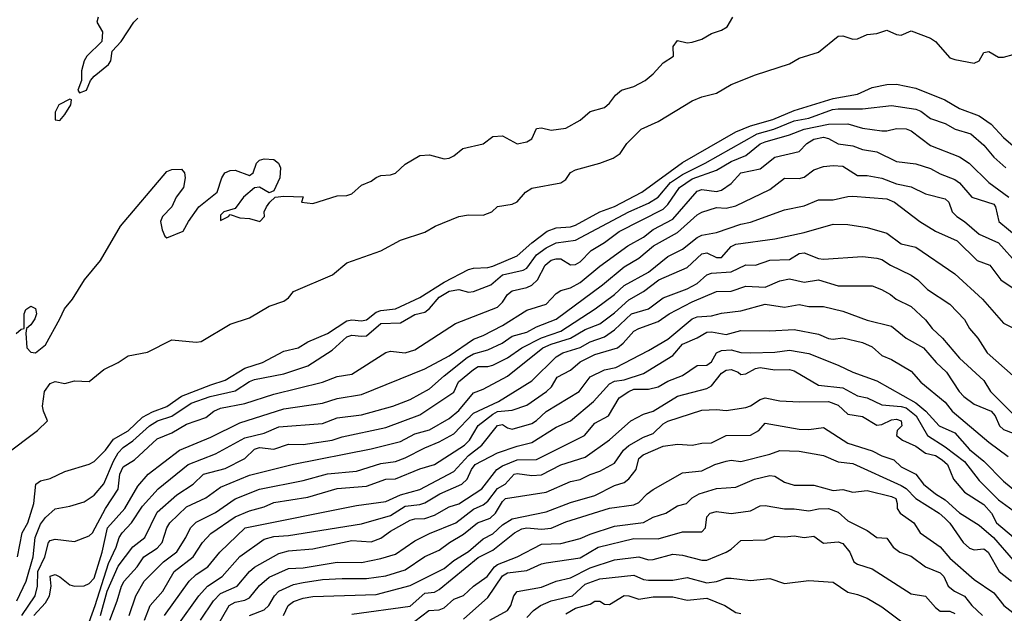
# Model space of a CAD drawing. Header units: metres. Extents: x -46681 to -43747, y -240911 to -237677.
# Tile 512 of 656: x -46500 to -46399, y -239080 to -239019. Entities that reach past the tile are written whole.
import ezdxf

# ---------------------------------------------------------------- set-up
doc = ezdxf.new("R2010")
doc.units = ezdxf.units.M
doc.layers.add('CONTOUR_INDEX', color=1, linetype='Continuous')
doc.layers.add('CONTOUR_INTER', color=3, linetype='Continuous')

msp = doc.modelspace()

# ---------------------------------------------------------------- linework, layer by layer
at = {"layer": 'CONTOUR_INDEX'}
for points, elevation in [([(-46500.03, -239079.02), (-46499.06, -239077.02), (-46498.35, -239074.52), (-46498.16, -239072.52), (-46497.6, -239071.16), (-46497.1, -239070.45), (-46496.1, -239069.56), (-46494.6, -239069.29), (-46493.1, -239068.84), (-46492.1, -239068.18), (-46491.1, -239066.99), (-46490.1, -239064.65), (-46489.6, -239063.81), (-46489.1, -239063.27), (-46488.1, -239062.58), (-46486.41, -239061.02), (-46485.57, -239060.52), (-46484.1, -239060.03), (-46482.1, -239058.72), (-46480.17, -239058.02), (-46477.6, -239057.45), (-46476.1, -239056.46), (-46475.6, -239056.27), (-46472.6, -239055.7), (-46470.1, -239054.85), (-46467.6, -239053.25), (-46466.1, -239051.9), (-46465.6, -239051.72), (-46464.6, -239051.83), (-46464.1, -239051.77), (-46462.6, -239050.52), (-46460.6, -239050.43), (-46459.1, -239049.58), (-46458.1, -239049.33), (-46457.6, -239048.98), (-46456.6, -239047.82), (-46455.6, -239047.2), (-46454.6, -239047.03), (-46453.6, -239047.28), (-46453.1, -239047.22), (-46451.3, -239046.52), (-46450.1, -239045.52), (-46447.97, -239045.02), (-46447.6, -239044.82), (-46446.6, -239043.46), (-46445.6, -239042.73), (-46444.6, -239042.22), (-46442.6, -239041.93), (-46437.1, -239039.04), (-46435.1, -239038.14), (-46434.1, -239037.51), (-46432.82, -239036.02), (-46431.6, -239035.18), (-46429.27, -239034.02), (-46423.93, -239031.02), (-46422.19, -239030.52), (-46420.1, -239029.69), (-46418.6, -239029.41), (-46416.19, -239028.52), (-46415.6, -239028.44), (-46413.1, -239028.43), (-46410.1, -239028.1), (-46407.6, -239028.46), (-46407.1, -239028.67), (-46406.1, -239029.44), (-46404.6, -239029.94), (-46403.55, -239030.52), (-46401.96, -239031.02), (-46400.6, -239032.19), (-46399.6, -239033.41), (-46398.34, -239034.52)], 75), ([(-46490.48, -239081.02), (-46489.71, -239079.02), (-46489.28, -239077.52), (-46489.01, -239077.02), (-46487.67, -239075.52), (-46486.98, -239074.52), (-46485.6, -239073.6), (-46485.1, -239073.04), (-46484.61, -239071.52), (-46484.3, -239071.02), (-46482.6, -239069.37), (-46480.6, -239068.43), (-46479.1, -239067.34), (-46476.1, -239066.1), (-46471.6, -239064.96), (-46463.6, -239063.41), (-46460.6, -239062.64), (-46459.1, -239061.86), (-46457.6, -239061.45), (-46455.6, -239060.28), (-46454.6, -239059.46), (-46453.1, -239057.63), (-46452.1, -239057.25), (-46449.6, -239055.94), (-46445.97, -239053.02), (-46445.1, -239052.62), (-46443.1, -239052.03), (-46441.6, -239051.13), (-46440.1, -239050.54), (-46438.6, -239049.41), (-46437.1, -239048.08), (-46435.6, -239047.23), (-46434.04, -239046.02), (-46431.1, -239044.76), (-46429.6, -239043.35), (-46429.1, -239043.24), (-46428.1, -239043.71), (-46427.6, -239043.74), (-46426.6, -239042.59), (-46426.1, -239042.34), (-46422.1, -239041.81), (-46419.1, -239041.17), (-46416.1, -239040.31), (-46414.6, -239040.32), (-46412.6, -239040.63), (-46410.6, -239041.23), (-46409.1, -239042.31), (-46407.6, -239042.66), (-46403.6, -239045.41), (-46400.76, -239048.02), (-46398.6, -239050.47), (-46397.5, -239051.02)], 80), ([(-46481.15, -239081.02), (-46479.83, -239079.02), (-46479.1, -239078.27), (-46477.38, -239077.52), (-46476.13, -239076.02), (-46475.6, -239075.55), (-46473.1, -239074.15), (-46472.1, -239073.88), (-46469.6, -239073.68), (-46465.6, -239072.83), (-46463.6, -239072.97), (-46462.6, -239072.59), (-46461.6, -239071.87), (-46459.6, -239070.73), (-46459.1, -239070.58), (-46458.1, -239070.55), (-46457.1, -239070.23), (-46455.6, -239069.35), (-46454.6, -239069.05), (-46452.21, -239067.52), (-46450.68, -239065.52), (-46450.1, -239065.15), (-46448.6, -239064.52), (-46446.6, -239064.49), (-46441.67, -239062.02), (-46440.6, -239060.76), (-46439.19, -239060.02), (-46438.1, -239058.17), (-46437.12, -239057.52), (-46436.6, -239057.28), (-46435.1, -239057.26), (-46434.11, -239057.02), (-46433.1, -239056.44), (-46431.6, -239055.85), (-46430.1, -239054.84), (-46429.1, -239054.78), (-46428.6, -239054.44), (-46428.09, -239053.52), (-46427.6, -239053.28), (-46426.6, -239053.22), (-46425.6, -239053.5), (-46424.6, -239053.54), (-46422.1, -239053.46), (-46420.6, -239053.26), (-46418.6, -239053.6), (-46415.6, -239054.79), (-46414.1, -239055.53), (-46411.6, -239056.4), (-46407.6, -239058.68), (-46406.59, -239059.52), (-46405.2, -239061.02), (-46403.6, -239061.74), (-46402.1, -239063.46), (-46400.6, -239064.68), (-46398.6, -239066.74), (-46395.81, -239069.02)], 85), ([(-46459.1, -239081.11), (-46457.68, -239080.02), (-46456.6, -239079.94), (-46456.1, -239079.76), (-46455.1, -239078.87), (-46454.1, -239078.49), (-46453.1, -239077.53), (-46451.69, -239076.52), (-46450.93, -239075.52), (-46450.6, -239075.29), (-46448.61, -239074.52), (-46446.1, -239073.2), (-46444.1, -239073.12), (-46442.1, -239072.63), (-46441.1, -239072.17), (-46438.6, -239071.35), (-46435.6, -239070.99), (-46434.6, -239070.43), (-46433.31, -239070.02), (-46432.1, -239069.27), (-46431.2, -239069.02), (-46430.6, -239068.43), (-46429.89, -239068.02), (-46428.1, -239067.49), (-46426.1, -239067.34), (-46424.21, -239066.52), (-46422.6, -239066.13), (-46422.1, -239066.22), (-46421.1, -239066.82), (-46420.1, -239067.14), (-46418.1, -239067.13), (-46416.1, -239067.67), (-46415.1, -239067.58), (-46414.1, -239067.87), (-46412.6, -239067.7), (-46410.1, -239068.29), (-46409.65, -239068.52), (-46409.51, -239069.02), (-46409.54, -239069.52), (-46409.23, -239070.02), (-46407.82, -239071.02), (-46407.16, -239072.02), (-46405.1, -239073.49), (-46404.1, -239074.63), (-46401.6, -239076.83), (-46399.6, -239078.2), (-46398.55, -239079.52), (-46395.6, -239081.82)], 90)]:
    msp.add_lwpolyline(points, dxfattribs=dict(at, elevation=elevation))
at = {"layer": 'CONTOUR_INTER'}
for points, elevation in [([(-46500.1, -239051.54), (-46499.6, -239051.11), (-46499.29, -239051.02), (-46499.27, -239049.52), (-46499.1, -239049.08), (-46498.6, -239048.74), (-46498.1, -239048.98), (-46498.03, -239049.52), (-46498.19, -239050.02), (-46498.6, -239050.65), (-46499.04, -239051.02), (-46499.12, -239051.52), (-46499.02, -239053.02), (-46498.6, -239053.47), (-46498.1, -239053.53), (-46497.1, -239052.7), (-46495.6, -239050.04), (-46495.15, -239049.02), (-46494.3, -239048.02), (-46493.09, -239046.02), (-46491.45, -239044.02), (-46489.36, -239040.52), (-46484.6, -239034.88), (-46484.1, -239034.69), (-46483.1, -239034.66), (-46482.8, -239035.02), (-46482.72, -239035.52), (-46482.89, -239036.52), (-46483.67, -239037.52), (-46484.1, -239038.52), (-46485.06, -239039.52), (-46485.28, -239040.02), (-46485.1, -239040.88), (-46484.81, -239041.52), (-46484.6, -239041.72), (-46482.92, -239041.02), (-46482.4, -239040.02), (-46481.33, -239038.52), (-46479.44, -239037.02), (-46478.97, -239035.52), (-46478.66, -239035.02), (-46478.1, -239034.78), (-46477.6, -239034.76), (-46476.1, -239035.31), (-46475.73, -239035.02), (-46475.4, -239034.02), (-46475.1, -239033.73), (-46474.6, -239033.58), (-46473.6, -239033.65), (-46473.12, -239034.02), (-46472.94, -239034.52), (-46472.98, -239035.52), (-46473.6, -239036.86), (-46474.1, -239037.08), (-46475.1, -239036.48), (-46475.6, -239036.56), (-46476.73, -239037.52), (-46477.6, -239038.7), (-46478.74, -239039.02), (-46479.1, -239039.39), (-46479.1, -239039.91), (-46478.26, -239039.52), (-46478.1, -239039.3), (-46477.1, -239039.65), (-46476.1, -239039.73), (-46475.05, -239040.02), (-46474.57, -239039.52), (-46474.62, -239039.02), (-46474.35, -239038.52), (-46474.01, -239038.02), (-46473.46, -239037.52), (-46472.6, -239037.42), (-46470.6, -239037.5), (-46470.76, -239038.02), (-46469.6, -239038.19), (-46467.1, -239037.38), (-46466.1, -239037.36), (-46465.6, -239037.19), (-46464.6, -239036.3), (-46463.6, -239035.89), (-46463.1, -239035.51), (-46462.6, -239035.3), (-46461.6, -239035.23), (-46461.1, -239035.05), (-46460.1, -239034.12), (-46458.6, -239033.24), (-46457.6, -239033.17), (-46456.1, -239033.57), (-46455.6, -239033.52), (-46455.1, -239033.26), (-46454.18, -239032.52), (-46452.1, -239032.03), (-46451.1, -239031.29), (-46450.1, -239031.22), (-46448.6, -239032.04), (-46447.6, -239031.84), (-46447.07, -239031.52), (-46446.6, -239030.45), (-46446.1, -239030.38), (-46445.1, -239030.64), (-46443.6, -239030.43), (-46442.1, -239029.59), (-46441.1, -239028.72), (-46439.6, -239028.29), (-46439.1, -239027.87), (-46438.47, -239027.02), (-46437.85, -239026.52), (-46436.6, -239026.15), (-46435.43, -239025.52), (-46434.6, -239024.85), (-46433.6, -239023.72), (-46432.53, -239023.02), (-46432.57, -239022.02), (-46432.1, -239021.41), (-46431.1, -239021.67), (-46430.6, -239021.6), (-46429.6, -239021.27), (-46428.6, -239020.68), (-46427.6, -239020.35), (-46427, -239020.02), (-46426.41, -239019.02)], 72), ([(-46491.67, -239019.02), (-46491.82, -239019.52), (-46491.24, -239020.52), (-46491.28, -239021.52), (-46492.84, -239023.02), (-46493.1, -239023.52), (-46493.38, -239024.52), (-46493.38, -239025.52), (-46493.77, -239026.52), (-46493.6, -239026.8), (-46492.86, -239026.52), (-46492.46, -239025.52), (-46492.1, -239025.08), (-46490.6, -239023.87), (-46490.37, -239023.52), (-46490.25, -239022.52), (-46489.32, -239021.52), (-46487.99, -239019.52), (-46487.6, -239019.12)], 71), ([(-46501.22, -239064.02), (-46497.92, -239061.52), (-46496.88, -239060.52), (-46497.31, -239059.52), (-46497.38, -239059.02), (-46497.18, -239057.52), (-46496.6, -239056.67), (-46496.1, -239056.49), (-46495.1, -239056.68), (-46494.1, -239056.39), (-46492.6, -239056.47), (-46491.1, -239055.23), (-46489.6, -239054.52), (-46488.6, -239053.82), (-46486.6, -239053.45), (-46484.1, -239052.2), (-46481.6, -239052.43), (-46481.1, -239052.35), (-46478.1, -239050.57), (-46476.1, -239049.94), (-46474.1, -239048.74), (-46472.6, -239048.23), (-46472.1, -239047.88), (-46471.6, -239047.23), (-46467.58, -239045.52), (-46466.1, -239044.28), (-46462.6, -239043.04), (-46460.6, -239041.96), (-46458.1, -239041.11), (-46457.03, -239040.52), (-46454.6, -239039.52), (-46453.6, -239039.34), (-46452.1, -239039.36), (-46451.21, -239039.02), (-46450.6, -239038.48), (-46449.1, -239038.25), (-46448.6, -239037.99), (-46447.75, -239037.02), (-46447.1, -239036.58), (-46444.1, -239036.04), (-46443.6, -239035.71), (-46443.1, -239035), (-46442.6, -239034.72), (-46440.08, -239034.02), (-46438.73, -239033.52), (-46438, -239033.02), (-46437.31, -239032.02), (-46435.86, -239030.52), (-46434.1, -239029.75), (-46430.6, -239027.62), (-46429.6, -239027.21), (-46428.1, -239026.83), (-46426.6, -239025.95), (-46424.1, -239024.93), (-46420.6, -239023.81), (-46419.6, -239023.23), (-46417.6, -239022.62), (-46415.6, -239020.97), (-46415.1, -239020.95), (-46414.1, -239021.28), (-46413.6, -239021.24), (-46412.6, -239020.8), (-46411.6, -239020.69), (-46410.6, -239020.35), (-46409.6, -239020.81), (-46409.1, -239020.85), (-46408.1, -239020.42), (-46406.1, -239021.17), (-46405.6, -239021.52), (-46404.1, -239023.18), (-46403.6, -239023.36), (-46401.6, -239023.74), (-46401.1, -239023.51), (-46400.6, -239022.65), (-46400.1, -239022.55), (-46399.1, -239023.14), (-46398.6, -239023.13), (-46397.6, -239022.86)], 73), ([(-46499.96, -239074.52), (-46499.48, -239072.02), (-46498.92, -239071.02), (-46498.3, -239069.02), (-46498.07, -239067.02), (-46497.6, -239066.69), (-46496.6, -239066.44), (-46495.1, -239065.74), (-46492.6, -239064.99), (-46492.1, -239064.69), (-46490.93, -239063.52), (-46490.1, -239062.4), (-46488.6, -239061.56), (-46487.1, -239060.13), (-46486.1, -239059.6), (-46484.6, -239059.06), (-46483.1, -239057.99), (-46480.1, -239056.81), (-46478.6, -239056.35), (-46476.6, -239055.1), (-46474.78, -239054.52), (-46472.6, -239053.37), (-46471.1, -239053.02), (-46470.1, -239052.38), (-46468.1, -239051.55), (-46466.1, -239050.23), (-46465.6, -239050.14), (-46464.6, -239050.25), (-46464.1, -239050.15), (-46463.1, -239049.36), (-46462.6, -239049.16), (-46461.1, -239049.02), (-46458.6, -239047.85), (-46456.1, -239046.26), (-46453.6, -239044.97), (-46453.1, -239044.82), (-46451.6, -239044.74), (-46451.1, -239044.61), (-46448.6, -239043.57), (-46447.1, -239042.23), (-46445.5, -239041.02), (-46444.6, -239040.68), (-46443.1, -239040.57), (-46442.6, -239040.4), (-46440.1, -239039.04), (-46438.6, -239038.49), (-46435.78, -239037.02), (-46431.6, -239033.95), (-46426.1, -239030.81), (-46424.6, -239030.2), (-46422.31, -239029.52), (-46420.1, -239028.6), (-46416.1, -239027.39), (-46413.6, -239026.94), (-46412.1, -239026.26), (-46410.6, -239025.93), (-46409.6, -239025.9), (-46407.6, -239026.3), (-46404.63, -239027.52), (-46403.1, -239028.4), (-46401.1, -239029.17), (-46399.87, -239030.02), (-46398.6, -239031.39), (-46397.6, -239032.25)], 74), ([(-46494.6, -239027.45), (-46495.72, -239028.02), (-46496.1, -239028.77), (-46496.1, -239029.58), (-46495.6, -239029.63), (-46495.1, -239029.03), (-46494.48, -239028.02), (-46494.43, -239027.52), (-46494.6, -239027.45)], 71), ([(-46499.53, -239080.52), (-46498.15, -239078.52), (-46497.92, -239077.52), (-46497.88, -239076.02), (-46497.17, -239074.52), (-46496.79, -239073.02), (-46496.6, -239072.81), (-46496.1, -239072.68), (-46494.1, -239072.93), (-46492.6, -239072.34), (-46492.27, -239072.02), (-46490.91, -239069.52), (-46489.6, -239067.55), (-46489.46, -239066.02), (-46489.1, -239065.25), (-46487.93, -239064.52), (-46485.6, -239062.37), (-46484.1, -239061.75), (-46482.6, -239060.86), (-46480.6, -239060.17), (-46479.77, -239059.52), (-46479.1, -239059.22), (-46476.6, -239058.74), (-46473.6, -239057.79), (-46468.6, -239056.56), (-46467.1, -239055.97), (-46465.6, -239055.71), (-46462.1, -239053.5), (-46461.6, -239053.35), (-46460.1, -239053.54), (-46459.1, -239053.23), (-46454.92, -239050.52), (-46450.6, -239048.84), (-46450.1, -239048.33), (-46449.58, -239047.52), (-46449.1, -239047.14), (-46447.6, -239046.8), (-46447.1, -239046.56), (-46446.51, -239046.02), (-46445.71, -239044.52), (-46445.1, -239044.01), (-46444.6, -239043.86), (-46444.1, -239043.88), (-46443.1, -239044.47), (-46442.6, -239044.45), (-46442.1, -239044.17), (-46440.97, -239043.02), (-46439.6, -239042.18), (-46438.1, -239041.06), (-46433.6, -239038.77), (-46433.1, -239038.29), (-46431.89, -239036.52), (-46430.6, -239035.65), (-46428.1, -239034.75), (-46426.6, -239033.87), (-46425.1, -239033.25), (-46423.6, -239032.05), (-46423.1, -239031.83), (-46420.6, -239031.1), (-46419.1, -239030.52), (-46416.6, -239030.01), (-46414.6, -239029.99), (-46413.1, -239030.44), (-46411.1, -239030.71), (-46410.6, -239030.7), (-46409.6, -239030.45), (-46408.6, -239030.48), (-46408.1, -239030.69), (-46406.1, -239032.21), (-46403.1, -239033.37), (-46402.13, -239034.02), (-46400.11, -239036.02), (-46398.06, -239037.52)], 76), ([(-46498.28, -239080.52), (-46497.1, -239079.25), (-46496.69, -239078.52), (-46496.5, -239077.52), (-46496.6, -239076.49), (-46496.1, -239076.31), (-46495.6, -239076.56), (-46494.6, -239077.38), (-46494.1, -239077.53), (-46493.1, -239077.5), (-46492.6, -239077.26), (-46492.1, -239076.69), (-46491.27, -239074.02), (-46490.7, -239071.52), (-46488.92, -239069.52), (-46487.6, -239067.23), (-46486.53, -239066.02), (-46483.31, -239063.52), (-46480.1, -239062.19), (-46477.1, -239060.71), (-46472.6, -239059.29), (-46468.6, -239058.69), (-46467.1, -239058.24), (-46464.6, -239057.81), (-46458.1, -239055.16), (-46455.6, -239053.84), (-46453.1, -239052.14), (-46452.1, -239051.76), (-46450.1, -239050.72), (-46447.6, -239049.13), (-46445.62, -239048.52), (-46444.6, -239047.43), (-46444.1, -239047.12), (-46443.1, -239046.86), (-46442.1, -239046.28), (-46440.1, -239044.62), (-46437.21, -239042.52), (-46435.6, -239041.62), (-46434.6, -239040.85), (-46432.6, -239039.77), (-46430.1, -239036.91), (-46429.6, -239036.74), (-46428.1, -239036.94), (-46427.6, -239036.81), (-46426.6, -239036.1), (-46425.6, -239035.03), (-46423.6, -239034.61), (-46422.1, -239033.42), (-46419.6, -239032.81), (-46418.81, -239032.02), (-46418.1, -239031.56), (-46417.1, -239031.37), (-46416.6, -239031.48), (-46415.6, -239032.05), (-46414.1, -239032.23), (-46413.1, -239032.61), (-46411.6, -239032.85), (-46409.6, -239033.84), (-46407.6, -239034.09), (-46406.1, -239034.58), (-46405.1, -239035.13), (-46403.6, -239035.69), (-46403.1, -239036.06), (-46401.84, -239037.52), (-46399.6, -239038.24), (-46399.4, -239038.52), (-46399.08, -239040.02), (-46397.1, -239041.66)], 77), ([(-46492.6, -239081.22), (-46491.98, -239079.52), (-46490.6, -239075.2), (-46489.81, -239073.52), (-46489.53, -239072.52), (-46489.22, -239072.02), (-46488.24, -239071.02), (-46487.1, -239069.3), (-46485.52, -239067.52), (-46482.43, -239065.02), (-46479.6, -239063.93), (-46476.6, -239062.28), (-46474.6, -239061.78), (-46473.1, -239061.15), (-46468.6, -239060.79), (-46467.1, -239060.22), (-46464.6, -239059.89), (-46461.37, -239059.02), (-46459.6, -239058.32), (-46457.6, -239057.23), (-46456.1, -239055.91), (-46453.74, -239054.02), (-46453.1, -239053.64), (-46451.6, -239053.23), (-46450.12, -239052.52), (-46449.1, -239051.82), (-46447.6, -239051.42), (-46446.6, -239050.84), (-46444.6, -239050.06), (-46439.83, -239046.52), (-46437.6, -239044.68), (-46436.1, -239043.8), (-46434.56, -239042.52), (-46432.1, -239041.16), (-46430.1, -239039.34), (-46429.6, -239039.07), (-46428.1, -239038.6), (-46427.1, -239038.65), (-46426.1, -239038.4), (-46422.6, -239036.74), (-46421.1, -239035.58), (-46419.6, -239035.62), (-46419.1, -239035.46), (-46418.1, -239034.72), (-46417.1, -239034.37), (-46416.1, -239034.26), (-46415.1, -239034.35), (-46413.6, -239035.28), (-46412.6, -239035.3), (-46411.1, -239035.57), (-46409.6, -239036.14), (-46408.1, -239036.45), (-46406.6, -239037.19), (-46404.6, -239037.71), (-46404.23, -239038.02), (-46403.86, -239039.02), (-46403.4, -239039.52), (-46402.6, -239040.04), (-46401.1, -239041.32), (-46399.1, -239042.21), (-46397.1, -239044.48)], 78), ([(-46491.44, -239080.52), (-46490.74, -239078.02), (-46489.6, -239075.48), (-46488.1, -239073.49), (-46486.89, -239072.52), (-46485.6, -239069.91), (-46483.6, -239068.14), (-46481.9, -239067.02), (-46480.85, -239066.02), (-46478.6, -239065.42), (-46476.6, -239064.38), (-46475.6, -239063.43), (-46475.1, -239063.27), (-46473.6, -239063.42), (-46472.1, -239062.93), (-46470.6, -239062.96), (-46467.6, -239062.5), (-46466.6, -239062.18), (-46462.1, -239061.22), (-46458.6, -239059.91), (-46455.1, -239057.58), (-46454.64, -239056.52), (-46453.1, -239055.25), (-46452.6, -239054.94), (-46451.6, -239054.93), (-46451.1, -239054.78), (-46449.6, -239054.05), (-46448.1, -239053.02), (-46446.1, -239051.97), (-46444.1, -239051.29), (-46440.56, -239049.02), (-46438.6, -239047.52), (-46437.6, -239046.59), (-46435.1, -239045.24), (-46433.1, -239043.62), (-46431.6, -239042.88), (-46430.1, -239041.68), (-46429.6, -239041.43), (-46428.1, -239041.17), (-46425.6, -239040.29), (-46424.6, -239040.09), (-46421.1, -239038.81), (-46419.1, -239038.4), (-46417.6, -239037.78), (-46416.1, -239037.8), (-46414.6, -239037.44), (-46414.1, -239037.43), (-46410.6, -239037.69), (-46409.81, -239038.02), (-46407.18, -239040.02), (-46405.6, -239041.02), (-46403.35, -239042.02), (-46401.3, -239044.02), (-46400, -239044.52), (-46398.86, -239046.02), (-46397.6, -239046.89)], 79), ([(-46488.49, -239080.52), (-46487.8, -239078.52), (-46486.93, -239077.02), (-46484.94, -239075.02), (-46483.6, -239073.98), (-46482.65, -239072.52), (-46482.18, -239071.52), (-46481.6, -239070.93), (-46479.6, -239069.95), (-46477.6, -239068.54), (-46475.1, -239067.54), (-46470.6, -239066.64), (-46468.1, -239065.96), (-46465.1, -239065.7), (-46462.6, -239064.91), (-46461.1, -239064.69), (-46460.1, -239064.34), (-46458.1, -239063.29), (-46456.6, -239062.68), (-46455.1, -239061.84), (-46453.1, -239059.73), (-46450.52, -239058.52), (-46447.1, -239056.39), (-46444.6, -239053.93), (-46443.9, -239053.52), (-46442.1, -239052.97), (-46441.1, -239052.38), (-46439.6, -239051.9), (-46438.6, -239051.15), (-46436.83, -239049.52), (-46435.1, -239048.99), (-46433.6, -239047.88), (-46431.1, -239046.95), (-46430.1, -239046.4), (-46429.1, -239045.5), (-46428.6, -239045.33), (-46426.6, -239045.21), (-46425.1, -239044.49), (-46424.1, -239044.51), (-46422.6, -239044), (-46420.6, -239043.94), (-46419.6, -239043.32), (-46419.1, -239043.26), (-46417.6, -239043.82), (-46417.1, -239043.89), (-46413.1, -239043.64), (-46411.6, -239043.79), (-46411.1, -239043.94), (-46410.22, -239044.52), (-46408.1, -239045.53), (-46407.41, -239046.02), (-46406.41, -239047.02), (-46404.1, -239048.52), (-46402.6, -239050.11), (-46402.08, -239051.02), (-46401.22, -239052.02), (-46400.26, -239053.52), (-46397.6, -239055.88)], 81), ([(-46486.92, -239081.02), (-46486.32, -239079.52), (-46485.02, -239078.02), (-46483.86, -239076.02), (-46481.9, -239074.52), (-46480.93, -239073.02), (-46480.1, -239072.1), (-46477.6, -239070.38), (-46476.1, -239069.78), (-46474.6, -239069.37), (-46473.6, -239068.9), (-46470.1, -239068.38), (-46467.1, -239067.47), (-46464.1, -239067.24), (-46462.1, -239066.51), (-46461.1, -239066.49), (-46458.6, -239065.46), (-46457.1, -239065), (-46454.01, -239063.02), (-46453.49, -239062.52), (-46452.6, -239061), (-46451.1, -239059.84), (-46450.6, -239059.57), (-46449.1, -239059.41), (-46447.6, -239058.9), (-46445.57, -239057.52), (-46445.07, -239057.02), (-46444.49, -239056.02), (-46443.1, -239055.3), (-46442.1, -239054.45), (-46440.6, -239053.69), (-46438.29, -239053.02), (-46437.68, -239052.52), (-46436.6, -239051.31), (-46436.1, -239051.01), (-46434.1, -239050.3), (-46432.95, -239049.52), (-46430.6, -239048.27), (-46428.1, -239047.22), (-46426.6, -239047.2), (-46425.1, -239046.69), (-46423.1, -239046.78), (-46421.6, -239046.13), (-46420.6, -239045.93), (-46419.1, -239046.26), (-46417.6, -239046.01), (-46415.6, -239046.64), (-46412.1, -239046.65), (-46411.12, -239047.02), (-46410.21, -239047.52), (-46409.64, -239048.02), (-46408.1, -239048.76), (-46406.6, -239050.12), (-46405.93, -239051.02), (-46404.85, -239052.02), (-46403.1, -239054.06), (-46400.6, -239056.37), (-46399.93, -239057.52), (-46397.6, -239059.84)], 82), ([(-46484.85, -239080.52), (-46482.31, -239077.02), (-46481.6, -239076.33), (-46480.41, -239075.52), (-46479.18, -239074.02), (-46476.56, -239071.52), (-46465.1, -239069.23), (-46462.1, -239068.8), (-46460.6, -239068.14), (-46458.6, -239067.57), (-46455.1, -239065.73), (-46453.6, -239064.08), (-46452.21, -239063.02), (-46450.6, -239061.01), (-46450.1, -239060.89), (-46449.6, -239061.24), (-46449.1, -239061.38), (-46447.1, -239060.79), (-46446.6, -239060.5), (-46445.6, -239059.56), (-46442.21, -239057.52), (-46441.1, -239056), (-46439.6, -239055.29), (-46438.44, -239055.02), (-46435.1, -239053.28), (-46433.1, -239052.11), (-46430.6, -239050.03), (-46430.1, -239049.81), (-46428.6, -239049.71), (-46427.6, -239049.45), (-46425.6, -239049.2), (-46423.1, -239048.54), (-46421.1, -239048.82), (-46419.6, -239048.57), (-46418.6, -239048.76), (-46417.1, -239048.77), (-46415.1, -239049.26), (-46412.6, -239050.17), (-46410.1, -239050.78), (-46408.6, -239052.01), (-46406.82, -239053.02), (-46405.51, -239054.52), (-46404.45, -239055.52), (-46403.15, -239057.52), (-46402.66, -239058.02), (-46401.6, -239058.8), (-46399.85, -239059.52), (-46399.44, -239060.02), (-46399.02, -239061.02), (-46398.6, -239061.4), (-46397.6, -239061.8)], 83), ([(-46483.49, -239081.52), (-46481.33, -239078.52), (-46480.43, -239077.52), (-46478.93, -239076.52), (-46477.1, -239074.46), (-46474.6, -239072.68), (-46473.6, -239072.4), (-46472.1, -239072.3), (-46464.6, -239071.12), (-46461.6, -239070.24), (-46460.1, -239069.28), (-46458.6, -239069.13), (-46458.1, -239068.96), (-46456.56, -239068.02), (-46454.29, -239067.02), (-46453.74, -239066.52), (-46453.3, -239065.52), (-46452.92, -239065.02), (-46450.6, -239063.81), (-46448.6, -239063.11), (-46447.1, -239062.74), (-46444.6, -239061.18), (-46443.12, -239060.52), (-46440.74, -239058.52), (-46439.1, -239056.71), (-46438.6, -239056.44), (-46437.6, -239056.3), (-46435.6, -239055.65), (-46432.6, -239053.81), (-46431.6, -239052.65), (-46430.1, -239051.99), (-46429.1, -239051.4), (-46428.6, -239051.38), (-46427.1, -239051.66), (-46425.6, -239051.23), (-46422.6, -239051.28), (-46420.1, -239051.12), (-46417.6, -239051.62), (-46416.6, -239052.05), (-46416.1, -239052.12), (-46415.1, -239052), (-46413.1, -239052.46), (-46412.1, -239052.91), (-46411.1, -239053.79), (-46410.1, -239054.21), (-46408.1, -239055.4), (-46407.1, -239056.56), (-46404.6, -239058.6), (-46403.88, -239059.52), (-46400.1, -239062.72), (-46398.1, -239064.18)], 84), ([(-46479.37, -239081.52), (-46478.22, -239079.52), (-46477.6, -239079.17), (-46476.6, -239078.97), (-46476.1, -239078.71), (-46475.1, -239077.46), (-46474.1, -239076.58), (-46472.1, -239075.69), (-46470.6, -239075.62), (-46467.1, -239075.04), (-46464.6, -239075.08), (-46462.6, -239074.68), (-46461.1, -239074.22), (-46459.1, -239072.87), (-46457.6, -239072.1), (-46454.91, -239071.02), (-46453.1, -239069.61), (-46452.1, -239069.17), (-46451.6, -239068.78), (-46450.6, -239067.48), (-46449.84, -239067.02), (-46448.89, -239066.02), (-46448.6, -239065.92), (-46447.1, -239066.13), (-46446.1, -239066.08), (-46444.1, -239065.04), (-46441.6, -239064.24), (-46439.1, -239062.49), (-46436.92, -239060.52), (-46435.6, -239059.83), (-46434.6, -239059.53), (-46432.1, -239057.98), (-46429.1, -239057.21), (-46428.6, -239056.91), (-46427.6, -239055.62), (-46427.1, -239055.31), (-46426.6, -239055.25), (-46425.87, -239055.52), (-46425.6, -239055.76), (-46425.1, -239055.7), (-46424.1, -239055.13), (-46423.6, -239055.02), (-46422.1, -239055.26), (-46420.6, -239055.23), (-46420.1, -239055.38), (-46417.6, -239056.85), (-46415.1, -239057.12), (-46413.6, -239057.96), (-46412.6, -239058.16), (-46411.1, -239058.87), (-46409.1, -239059.03), (-46408.6, -239059.19), (-46407.57, -239060.02), (-46406.41, -239062.02), (-46404.6, -239063.18), (-46402.6, -239064.69), (-46401.1, -239066.67), (-46399.1, -239068.65), (-46397.6, -239069.73)], 86), ([(-46476.12, -239080.52), (-46474.6, -239079.96), (-46474.14, -239079.52), (-46473.56, -239078.52), (-46473.1, -239078.02), (-46471.6, -239077.36), (-46470.6, -239077.13), (-46468.6, -239076.85), (-46466.6, -239076.72), (-46464.1, -239076.73), (-46462.1, -239076.47), (-46460.1, -239075.85), (-46458.1, -239074.46), (-46456.6, -239073.83), (-46455.54, -239073.02), (-46454.1, -239072.17), (-46452.68, -239071.02), (-46451.37, -239070.52), (-46450.83, -239070.02), (-46450.1, -239068.82), (-46449.78, -239068.52), (-46445.6, -239067.86), (-46443.1, -239066.76), (-46442.1, -239066.55), (-46441.1, -239066.04), (-46440.1, -239065.71), (-46438.6, -239064.86), (-46437.66, -239063.52), (-46437.1, -239063.07), (-46435.6, -239062.19), (-46434.6, -239061.82), (-46433.6, -239060.82), (-46433.1, -239060.56), (-46429.6, -239059.42), (-46428.1, -239059.35), (-46427.1, -239059.47), (-46425.1, -239059.16), (-46424.6, -239058.98), (-46423.6, -239058.31), (-46423.1, -239058.16), (-46421.6, -239058.46), (-46419.6, -239058.58), (-46416.6, -239058.53), (-46415.6, -239058.91), (-46414.6, -239059.83), (-46413.1, -239060.09), (-46411.6, -239060.97), (-46411.1, -239060.9), (-46410.1, -239060.42), (-46409.6, -239060.34), (-46409.1, -239060.51), (-46409.06, -239061.02), (-46409.51, -239061.52), (-46409.6, -239062.02), (-46408.99, -239062.52), (-46407.6, -239063.13), (-46406.6, -239063.85), (-46405.6, -239064.08), (-46404.9, -239064.52), (-46404.36, -239065.02), (-46403.72, -239066.52), (-46402.6, -239067.86), (-46400.6, -239069.11), (-46399.82, -239070.02), (-46399.32, -239071.02), (-46395.6, -239074.14)], 87), ([(-46472.61, -239080.52), (-46472.14, -239079.52), (-46471.6, -239079.1), (-46470.6, -239078.76), (-46469.6, -239078.59), (-46463.1, -239078.37), (-46459.6, -239077.44), (-46456.1, -239075.7), (-46455.1, -239074.89), (-46453.6, -239073.95), (-46452.1, -239072.66), (-46451.1, -239072.14), (-46450.1, -239071.22), (-46449.1, -239070.59), (-46445.6, -239069.87), (-46443.1, -239068.91), (-46440.6, -239068.2), (-46438.6, -239067.17), (-46437.6, -239066.86), (-46437.1, -239066.5), (-46436.37, -239065.52), (-46436.1, -239064.4), (-46435.64, -239064.02), (-46433.6, -239063.13), (-46432.1, -239062.92), (-46430.6, -239063.02), (-46429.6, -239062.8), (-46428.6, -239062.78), (-46427.1, -239062.02), (-46424.6, -239061.98), (-46423.76, -239061.52), (-46423.1, -239060.76), (-46419.6, -239061.37), (-46418.6, -239061.42), (-46417.1, -239061.2), (-46414.6, -239062.8), (-46412.1, -239063.59), (-46411.1, -239064.13), (-46409.87, -239064.52), (-46409.1, -239065.24), (-46407.6, -239066.01), (-46406.82, -239067.02), (-46405.6, -239068.02), (-46404.6, -239068.64), (-46403.1, -239069.97), (-46401.1, -239071.26), (-46399.63, -239072.52), (-46397.6, -239074.85)], 88), ([(-46465.6, -239080.4), (-46459.6, -239079.59), (-46458.1, -239078.23), (-46457.1, -239078.12), (-46456.6, -239077.86), (-46452.6, -239074.58), (-46451.1, -239073.83), (-46448.88, -239072.02), (-46448.1, -239071.62), (-46447.6, -239071.52), (-46446.1, -239071.66), (-46445.1, -239071.55), (-46443.6, -239070.91), (-46439.1, -239069.49), (-46436.6, -239069.16), (-46436.1, -239068.93), (-46435.23, -239068.02), (-46434.6, -239067.57), (-46431.6, -239065.87), (-46429.6, -239065.67), (-46428.28, -239065.02), (-46427.1, -239064.67), (-46426.6, -239064.56), (-46425.6, -239064.69), (-46422.6, -239063.96), (-46421.6, -239063.57), (-46419.6, -239063.64), (-46417.1, -239064.08), (-46415.6, -239064.72), (-46414.1, -239064.91), (-46409.1, -239067.16), (-46408.6, -239067.47), (-46407.6, -239068.51), (-46405.2, -239070.02), (-46404.62, -239070.52), (-46404.1, -239071.05), (-46402.73, -239073.02), (-46402.1, -239073.61), (-46401.6, -239073.79), (-46400.6, -239073.69), (-46400.16, -239074.02), (-46399.03, -239076.02), (-46397.77, -239077.02)], 89), ([(-46454.1, -239080.92), (-46451.6, -239078.69), (-46450.1, -239076.46), (-46449.6, -239076.15), (-46447.6, -239075.92), (-46446.1, -239075.23), (-46445.6, -239075.12), (-46442.1, -239074.61), (-46440.25, -239073.52), (-46436.6, -239072.63), (-46434.1, -239072.66), (-46431.6, -239071.92), (-46429.6, -239071.94), (-46429.24, -239071.52), (-46429.1, -239070.4), (-46428.74, -239070.02), (-46428.1, -239069.85), (-46426.6, -239070.04), (-46426.1, -239069.99), (-46424.6, -239069.77), (-46423.6, -239069.26), (-46423.1, -239069.22), (-46421.1, -239069.57), (-46420.1, -239069.57), (-46418.6, -239069.77), (-46417.6, -239069.56), (-46416.6, -239069.54), (-46415.6, -239069.9), (-46414.6, -239070.79), (-46412.6, -239071.78), (-46411.6, -239072.51), (-46410.6, -239072.6), (-46409.95, -239073.52), (-46409.24, -239074.02), (-46408.1, -239074.43), (-46406.6, -239075.53), (-46405.1, -239076.15), (-46404.74, -239076.52), (-46404.27, -239077.52), (-46403.62, -239078.02), (-46402.6, -239078.55), (-46401.86, -239079.52), (-46400.75, -239080.52)], 91), ([(-46451.39, -239081.02), (-46449.59, -239080.02), (-46449.26, -239079.52), (-46448.95, -239078.52), (-46448.6, -239078.08), (-46446.1, -239077.62), (-46444.6, -239077.01), (-46443.1, -239076.65), (-46441.1, -239075.62), (-46438.6, -239074.8), (-46436.1, -239074.5), (-46435.1, -239074.8), (-46434.6, -239074.78), (-46432.6, -239074.23), (-46431.6, -239074.33), (-46429.6, -239074.85), (-46429.1, -239074.83), (-46427.1, -239074.02), (-46426.6, -239073.73), (-46425.6, -239072.82), (-46423.1, -239072.75), (-46422.1, -239072.39), (-46421.1, -239072.46), (-46420.1, -239072.35), (-46419.1, -239072.53), (-46418.1, -239072.38), (-46417.1, -239073.09), (-46415.6, -239072.95), (-46415.1, -239073.13), (-46414.39, -239074.02), (-46413.97, -239075.02), (-46413.6, -239075.25), (-46412.1, -239075.74), (-46408.1, -239078.3), (-46406.6, -239078.56), (-46405.6, -239079.7), (-46405.1, -239080.09), (-46404.1, -239080.1), (-46403.6, -239080.34)], 92), ([(-46447.6, -239080.74), (-46446.91, -239080.02), (-46446.18, -239079.52), (-46445.1, -239079.04), (-46442.91, -239078.52), (-46441.6, -239077.3), (-46440.1, -239076.75), (-46436.6, -239076.4), (-46435.6, -239076.83), (-46435.1, -239076.9), (-46432.6, -239076.91), (-46431.1, -239076.63), (-46429.1, -239077.18), (-46428.1, -239077.05), (-46427.1, -239076.7), (-46426.6, -239076.69), (-46424.6, -239076.94), (-46422.6, -239076.74), (-46421.1, -239077.26), (-46418.6, -239076.95), (-46416.1, -239077.11), (-46414.6, -239078.15), (-46413.6, -239078.36), (-46412.6, -239078.77), (-46411.1, -239079.63), (-46408.1, -239081.92)], 93), ([(-46443.6, -239080.38), (-46442.6, -239079.79), (-46441.1, -239079.37), (-46440.6, -239079.07), (-46440.1, -239079.06), (-46439.6, -239079.36), (-46439.1, -239079.4), (-46437.6, -239078.48), (-46437.1, -239078.51), (-46436.1, -239078.85), (-46434.6, -239078.6), (-46432.6, -239078.6), (-46431.1, -239078.95), (-46429.1, -239078.76), (-46427.23, -239079.52), (-46426.1, -239080.22), (-46425.6, -239080.34)], 94)]:
    msp.add_lwpolyline(points, dxfattribs=dict(at, elevation=elevation))

doc.saveas('drawing.dxf')
